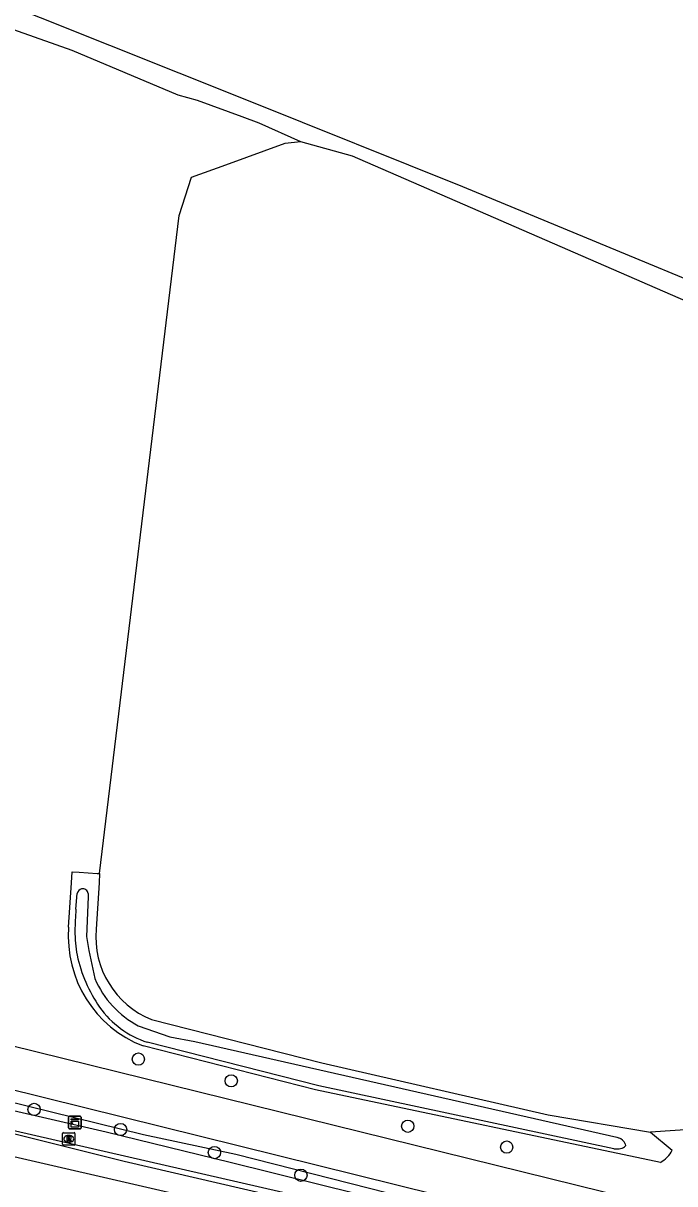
# Model space of a CAD drawing. Extents: x 162722 to 165099, y 384721 to 386283.
# Drawn here: x 164719 to 164771.1, y 385476 to 385568.7 of the extents above; entities that cross this region are included whole.
import ezdxf

# ---------------------------------------------------------------- set-up
doc = ezdxf.new("R2010")
doc.units = 0
for name, color, linetype in [('IMGEO_Boom', 7, 'Continuous'), ('IMGEO_Bouwland', 7, 'Continuous'), ('IMGEO_Erf', 7, 'Continuous'), ('IMGEO_Grasland_agrarisch', 7, 'Continuous'), ('IMGEO_Groenvoorziening', 7, 'Continuous'), ('IMGEO_Kast', 7, 'Continuous'), ('IMGEO_Meer_plas_ven_vijver', 7, 'Continuous'), ('IMGEO_Rijbaan_lokaal_open', 7, 'Continuous'), ('IMGEO_Rioolput', 7, 'Continuous'), ('IMGEO_Waterloop', 7, 'Continuous')]:
    doc.layers.add(name, color=color, linetype=linetype)

msp = doc.modelspace()

# ---------------------------------------------------------------- linework, layer by layer
at = {"layer": 'IMGEO_Boom'}
for centre in [(164728.213, 385485.929), (164735.637, 385484.19), (164719.878, 385481.911), (164726.796, 385480.303), (164749.749, 385480.565), (164734.296, 385478.462), (164757.657, 385478.898), (164741.212, 385476.651)]:
    msp.add_circle(centre, 0.489, dxfattribs=at)
at = {"layer": 'IMGEO_Bouwland'}
for points in [[(164725.116, 385500.745), (164731.465, 385553.32), (164732.463, 385556.386), (164735.2, 385557.359), (164739.94, 385559.078), (164741.18, 385559.224)], [(164741.18, 385559.224), (164745.301, 385558.08), (164774.4, 385545.435), (164779.793, 385542.951), (164785.462, 385539.914), (164791.637, 385537.208)], [(164725.116, 385500.745), (164725.069, 385500), (164724.835, 385496.307)], [(164729.271, 385489.081), (164742.871, 385485.619), (164760.966, 385481.485), (164769.159, 385480.092)], [(164775.314, 385488.237), (164772.696, 385480.318), (164769.159, 385480.092)]]:
    msp.add_lwpolyline(points, dxfattribs=at)
msp.add_arc((164731.973, 385495.715), 7.163, 175.25511, 247.83594, dxfattribs=at)
at = {"layer": 'IMGEO_Erf'}
for points in [[(164694.219, 385578.024), (164696.349, 385577.132), (164706.535, 385572.326), (164722.908, 385566.509), (164731.382, 385562.943), (164732.926, 385562.521), (164736.496, 385561.21), (164737.842, 385560.716), (164741.18, 385559.224)], [(164722.641, 385496.466), (164722.865, 385500), (164722.921, 385500.884), (164723.477, 385500.849), (164724.926, 385500.757), (164725.116, 385500.745)], [(164769.939, 385477.68), (164742.373, 385483.476), (164728.591, 385486.984)], [(164769.159, 385480.092), (164770.894, 385478.642)]]:
    msp.add_lwpolyline(points, dxfattribs=at)
for centre, radius, start, end in [((164731.974, 385495.715), 9.363, 175.3988, 248.81813), ((164768.835, 385479.731), 2.33, 298.2968, 332.12163)]:
    msp.add_arc(centre, radius, start, end, dxfattribs=at)
at = {"layer": 'IMGEO_Grasland_agrarisch'}
msp.add_lwpolyline([(164614.899, 385349.509), (164616.059, 385349.46), (164616.595, 385363.281), (164618.447, 385418.712), (164624.591, 385499.726), (164751.421, 385470.5), (164765.253, 385467.296), (164760.613, 385455.237), (164753.386, 385437.01), (164741.577, 385408.038), (164709.86, 385327.298), (164709.376, 385326.066), (164702.886, 385326.692), (164679.547, 385328.803), (164662.733, 385330.293), (164654.379, 385330.815), (164636.821, 385332.397), (164626.274, 385334.439), (164619.619, 385337.265), (164617.298, 385342.326), (164617.043, 385344.332), (164616.126, 385344.623), (164614.75, 385344.916)], dxfattribs=at)
at = {"layer": 'IMGEO_Groenvoorziening'}
for points in [[(164671.66, 385490.153), (164664.207, 385492.141), (164631.915, 385500), (164630.214, 385500.414), (164628.137, 385501.289), (164627.855, 385501.694), (164627.978, 385502.329), (164628.329, 385502.966), (164629.04, 385502.946), (164641.441, 385500), (164646.03, 385498.731), (164686.613, 385489.477), (164711.943, 385484.001), (164728.629, 385479.901), (164735.997, 385478.333), (164758.731, 385472.552)], [(164759.751, 385470.422), (164753.867, 385471.545), (164727.071, 385477.747), (164716.616, 385480.366), (164687.884, 385486.21), (164671.66, 385490.153)]]:
    msp.add_lwpolyline(points, dxfattribs=at)
at = {"layer": 'IMGEO_Kast'}
for p, q in [((164722.711, 385481.359), (164723.552, 385481.359)), ((164723.552, 385481.359), (164722.711, 385481.359)), ((164722.636, 385480.434), (164722.636, 385481.275)), ((164722.636, 385481.275), (164722.636, 385480.434)), ((164723.636, 385481.284), (164723.636, 385480.443)), ((164723.636, 385480.443), (164723.636, 385481.284)), ((164723.561, 385480.359), (164722.72, 385480.359)), ((164722.72, 385480.359), (164723.561, 385480.359))]:
    msp.add_line(p, q, dxfattribs=at)
for points in [[(164722.831, 385481.149), (164723.431, 385481.149), (164723.431, 385481.064), (164722.831, 385481.064), (164722.831, 385481.149)], [(164722.831, 385480.974), (164723.431, 385480.974), (164723.431, 385480.485), (164722.831, 385480.485), (164722.831, 385480.974)]]:
    msp.add_lwpolyline(points, dxfattribs=at)
msp.add_circle((164722.915, 385480.823), 0.0377, dxfattribs=at)
for centre, start, end in [((164722.714, 385481.281), 92.4484, 184.28452), ((164722.714, 385481.281), 92.4484, 184.28452), ((164723.558, 385481.281), 2.4484, 94.28452), ((164723.558, 385481.281), 2.4484, 94.28452), ((164722.714, 385480.437), 182.4484, 274.28452), ((164722.714, 385480.437), 182.4484, 274.28452), ((164723.558, 385480.437), 272.4484, 4.28452), ((164723.558, 385480.437), 272.4484, 4.28452)]:
    msp.add_arc(centre, 0.0779, start, end, dxfattribs=at)
at = {"layer": 'IMGEO_Meer_plas_ven_vijver'}
msp.add_lwpolyline([(164642.172, 385601.648), (164643.522, 385598.144), (164655.878, 385593.533), (164698.314, 385577.949), (164736.99, 385562.485), (164754.131, 385555.631), (164796.857, 385537.94), (164798.367, 385537.315), (164799.765, 385536.82)], dxfattribs=at)
at = {"layer": 'IMGEO_Rijbaan_lokaal_open'}
for points in [[(164687.806, 385493.035), (164687.718, 385492.847), (164693.275, 385490.681), (164699.631, 385488.522), (164708.107, 385485.984), (164758.235, 385473.568), (164766.792, 385471.419), (164769.575, 385470.194)], [(164767.657, 385474.962), (164767.618, 385474.765), (164713.521, 385488.095)]]:
    msp.add_lwpolyline(points, dxfattribs=at)
at = {"layer": 'IMGEO_Rioolput'}
for p, q in [((164722.147, 385479.125), (164722.147, 385479.977)), ((164722.222, 385480.051), (164723.074, 385480.051)), ((164722.635, 385479.831), (164722.66, 385479.831)), ((164723.148, 385479.977), (164723.148, 385479.125)), ((164723.074, 385479.051), (164722.222, 385479.051)), ((164722.658, 385479.271), (164722.633, 385479.271))]:
    msp.add_line(p, q, dxfattribs=at)
for points in [[(164722.147, 385479.125), (164722.147, 385479.977)], [(164722.222, 385480.051), (164723.074, 385480.051)], [(164722.736, 385479.749), (164722.484, 385479.751), (164722.484, 385479.351)], [(164722.484, 385479.351), (164722.608, 385479.351), (164722.608, 385479.513), (164722.619, 385479.513)], [(164722.662, 385479.67), (164722.608, 385479.67), (164722.608, 385479.589)], [(164722.608, 385479.589), (164722.66, 385479.589)], [(164723.148, 385479.977), (164723.148, 385479.125)], [(164723.074, 385479.051), (164722.222, 385479.051)], [(164722.666, 385479.484), (164722.737, 385479.351), (164722.877, 385479.351), (164722.812, 385479.477)]]:
    msp.add_lwpolyline(points, dxfattribs=at)
for centre, radius, start, end in [((164722.224, 385479.975), 0.0765, 91.55205, 178.44795), ((164722.224, 385479.975), 0.0765, 91.55205, 178.44795), ((164722.618, 385479.46), 0.0533, 26.02933, 88.69889), ((164722.644, 385479.778), 0.19, 274.7715, 282.96867), ((164722.668, 385479.574), 0.0964, 77.00612, 93.18647), ((164722.682, 385479.631), 0.0378, 276.66336, 79.67722), ((164722.735, 385479.639), 0.109, 350.36119, 89.41601), ((164722.733, 385479.639), 0.112, 277.58423, 350.98172), ((164722.717, 385479.424), 0.108, 29.51342, 73.79051), ((164723.072, 385479.975), 0.0765, 1.55205, 88.44795), ((164723.072, 385479.975), 0.0765, 1.55205, 88.44795), ((164722.224, 385479.127), 0.0765, 181.55205, 268.44795), ((164722.224, 385479.127), 0.0765, 181.55205, 268.44795), ((164723.072, 385479.127), 0.0765, 271.55205, 358.44795), ((164723.072, 385479.127), 0.0765, 271.55205, 358.44795)]:
    msp.add_arc(centre, radius, start, end, dxfattribs=at)
for centre, major_axis, ratio, start_param, end_param in [((164722.634, 385479.551), (-0.387, 0.002), 0.722429, 4.712389, 7.853982), ((164722.659, 385479.551), (-0.39, 0.002), 0.717154, 1.570796, 4.712389)]:
    msp.add_ellipse(centre, major_axis=major_axis, ratio=ratio, start_param=start_param, end_param=end_param, dxfattribs=at)
at = {"layer": 'IMGEO_Waterloop'}
for points in [[(164723.223, 385497.892), (164723.335, 385499.149)], [(164724.199, 385499.144), (164724.209, 385499.021), (164724.21, 385498.894), (164724.055, 385495.733), (164724.249, 385494.606), (164724.737, 385492.357)], [(164728.208, 385488.588), (164730.719, 385487.705), (164732.726, 385487.332), (164766.472, 385479.694)], [(164766.224, 385478.767), (164742.635, 385483.797), (164728.929, 385487.273)], [(164717.552, 385481.99), (164725.633, 385480.112), (164735.557, 385477.707), (164745.745, 385475.153), (164751.79, 385473.683), (164756.003, 385472.714), (164757.848, 385472.27), (164758.991, 385471.514), (164758.544, 385471.115), (164757.548, 385471.205), (164716.729, 385480.557)], [(164766.472, 385479.694), (164766.602, 385479.649)], [(164767.138, 385479.15), (164767.142, 385479.012), (164767.082, 385478.922)]]:
    msp.add_lwpolyline(points, dxfattribs=at)
for centre, radius, start, end in [((164723.833, 385499.052), 0.508, 108.65203, 168.97612), ((164723.745, 385499.08), 0.459, 7.96571, 99.27299), ((164743.735, 385496.124), 20.588, 175.07371, 179.87211), ((164733.3, 385496.105), 10.153, 179.63347, 190.65966), ((164734.457, 385496.579), 11.381, 191.92788, 214.85513), ((164731.813, 385495.391), 7.699, 203.2058, 242.08025), ((164731.246, 385494.417), 7.51, 215.31823, 252.03214), ((164766.344, 385478.834), 0.855, 21.67756, 72.41721), ((164766.438, 385481.093), 2.336, 264.74376, 275.25624), ((164766.563, 385479.687), 0.925, 275.51266, 304.13227)]:
    msp.add_arc(centre, radius, start, end, dxfattribs=at)

doc.saveas('drawing.dxf')
